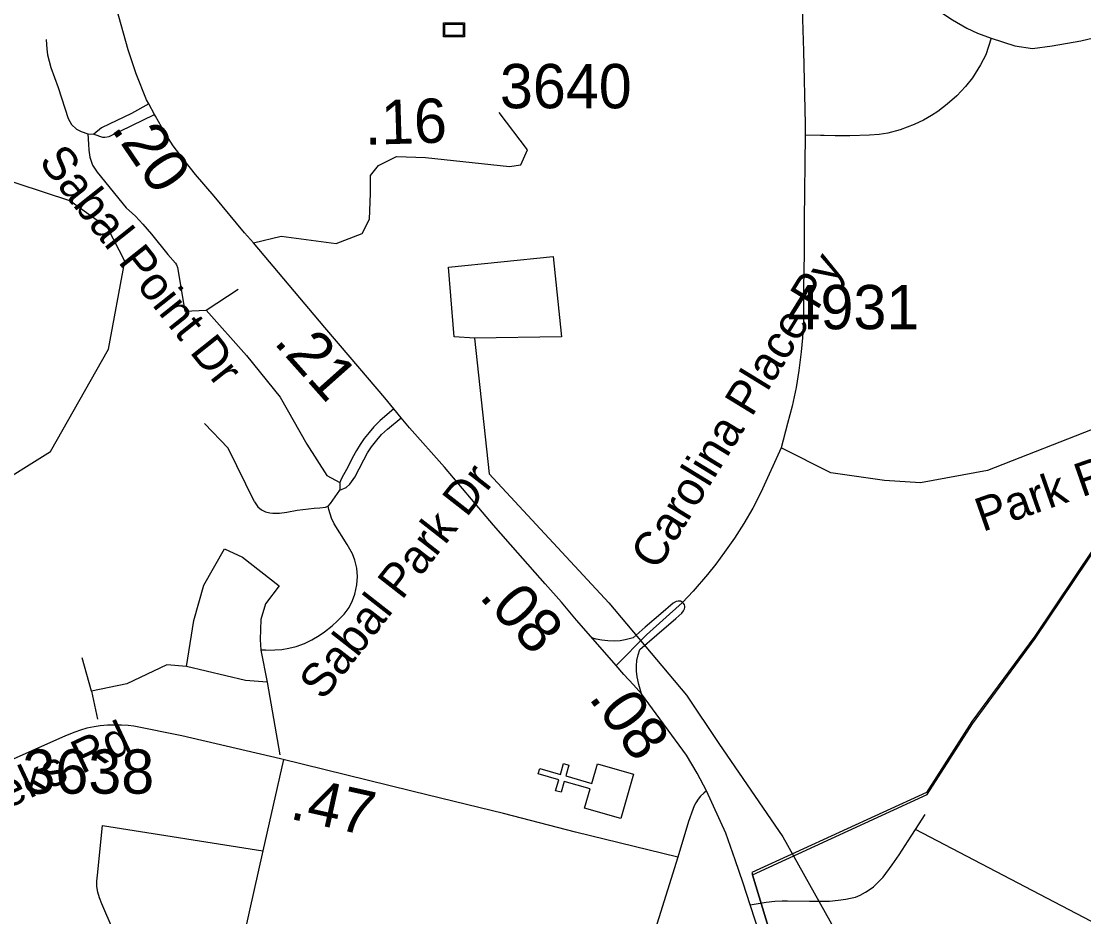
# Model space of a CAD drawing. Extents: x 1383679 to 1536984, y 460658 to 651027.
# Drawn here: x 1435810 to 1438807, y 486408 to 488935 of the extents above; entities that cross this region are included whole.
import ezdxf

# ---------------------------------------------------------------- set-up
doc = ezdxf.new("R2010")
doc.units = 0
for name, color, linetype in [('Default', 7, 'Continuous'), ('Exist Boundary Political City Limit New', 7, 'Continuous'), ('Exist Cultural Church CELL', 7, 'Continuous'), ('Exist Cultural Historical Site CELL', 7, 'Continuous'), ('Exist Hydrographic Creek Single Shore', 7, 'Continuous'), ('Exist Road Non-System Type 51', 7, 'Continuous'), ('Exist Road Non-System Type 51 Label', 7, 'Continuous'), ('Exist Road Secondary Mileage Hundredths English Label', 7, 'Continuous'), ('Exist Road Secondary Type 51 Attributed', 7, 'Continuous'), ('Exist Road Secondary Type 51 Label', 7, 'Continuous'), ('Exist Road Secondary Type 51 Number Label', 7, 'Continuous'), ('Exist Utilities Electrical Transmission Line', 7, 'Continuous'), ('Map Preparation Boundary City Limit Buffer Line', 7, 'Continuous')]:
    doc.layers.add(name, color=color, linetype=linetype)

msp = doc.modelspace()

# ---------------------------------------------------------------- linework, layer by layer
at = {"layer": 'Default'}
msp.add_line((1438163.1, 485571.3), (1437873, 486526), dxfattribs=at)
msp.add_lwpolyline([(1437873, 486526), (1438365.8, 486752.5), (1438493.8, 486952.4), (1438670.6, 487193.3), (1439000.8, 487684), (1439147.6, 487897.5), (1439628.5, 489069), (1439909.4, 489549.7), (1440031.1, 489507.2), (1440708.2, 490904.6), (1441014.9, 491076.1), (1441012.1, 491081.6)], dxfattribs=at)
at = {"layer": 'Exist Boundary Political City Limit New'}
for p, q in [((1438163.1, 485571.3), (1437873, 486526)), ((1437873, 486526), (1438163.1, 485571.3))]:
    msp.add_line(p, q, dxfattribs=at)
for points in [[(1441012.1, 491081.6), (1440706.6, 490910.8), (1440029.5, 489513.4), (1439907.8, 489555.8), (1439626.9, 489075.2), (1439146, 487903.7), (1438999.1, 487690.2), (1438669, 487199.5), (1438492.1, 486958.5), (1438364.1, 486758.7), (1437871.2, 486532.2), (1437873, 486526)], [(1437873, 486526), (1438365.8, 486752.5), (1438493.8, 486952.4), (1438670.6, 487193.3), (1439000.8, 487684), (1439147.6, 487897.5), (1439628.5, 489069), (1439909.4, 489549.7), (1440031.1, 489507.2), (1440708.2, 490904.6), (1441014.9, 491076.1), (1441012.1, 491081.6)]]:
    msp.add_lwpolyline(points, dxfattribs=at)
at = {"layer": 'Exist Cultural Church CELL'}
msp.add_lwpolyline([(1437399.2, 486713.9), (1437414.8, 486768.7), (1437341.6, 486789.7), (1437332.8, 486758.9), (1437317.4, 486763.3), (1437326.2, 486794.1), (1437268.4, 486810.6), (1437272.8, 486826), (1437330.7, 486809.5), (1437339.5, 486840.2), (1437354.8, 486835.8), (1437346, 486805.1), (1437419.2, 486784.1), (1437435.2, 486839.5), (1437537.5, 486810.1), (1437501.5, 486684.6)], close=True, dxfattribs=at)
at = {"layer": 'Exist Cultural Historical Site CELL'}
for points in [[(1437000.6, 488930.8), (1437060.4, 488930.8), (1437060.4, 488890.8), (1437000.6, 488890.8)], [(1437004.8, 488926.6), (1437056.1, 488926.6), (1437056.1, 488895), (1437004.8, 488895)]]:
    msp.add_lwpolyline(points, close=True, dxfattribs=at)
at = {"layer": 'Exist Hydrographic Creek Single Shore'}
msp.add_lwpolyline([(1434883.2, 488225.5), (1435151.1, 488184.9), (1435265.1, 488067.7), (1435441.2, 487680.1), (1435581.2, 487575.6), (1435723.2, 487615.3), (1435892.2, 487720.3), (1436056.2, 488009.1), (1436102.1, 488257.7), (1436054.2, 488350.6), (1435947.1, 488428.2), (1435434.2, 488596.1), (1435343.1, 488666.8), (1435347.5, 488848), (1435390.5, 488939), (1435547, 489069.3), (1435834.2, 489189.9), (1436016.8, 489200.4), (1436155, 489208.7)], dxfattribs=at)
at = {"layer": 'Exist Road Non-System Type 51'}
for p, q in [((1435997.6, 488617.4), (1436014.3, 488616.7)), ((1436549.1, 486851.7), (1436491.4, 486593.7)), ((1438332.3, 486653.7), (1438359.7, 486695.9)), ((1436038.5, 486665.3), (1436491.4, 486593.7))]:
    msp.add_line(p, q, dxfattribs=at)
for points in [[(1438190.9, 489519.9), (1438248.5, 489350.4), (1438269.8, 489238.6), (1438288.4, 489153.9), (1438310.7, 489096.2), (1438325.6, 489060.1), (1438340.5, 489027.7), (1438366.5, 488998.8), (1438396.2, 488966.4), (1438437.1, 488939.3), (1438478, 488915.9), (1438507.7, 488901.4), (1438546.7, 488887)], [(1438546.7, 488887), (1438612.7, 488865.4), (1438662.9, 488858.2), (1438718.6, 488865.4), (1438799.4, 488879.8), (1438946.2, 488914.1), (1439074.5, 488955.5), (1439152.5, 488979), (1439174.8, 488988)], [(1435879.7, 488883.5), (1435880.5, 488869), (1435881.6, 488857.4), (1435884, 488840.2), (1435892.8, 488804.8), (1435913.7, 488747.9), (1435941.8, 488660.4), (1435951.1, 488643.3), (1435965.8, 488630.1), (1435978.5, 488623.9), (1435997.6, 488617.4)], [(1438546.7, 488887), (1438530.9, 488840.3), (1438516.3, 488812.3), (1438493.2, 488775), (1438473.7, 488750.8), (1438449.6, 488724.7), (1438422.5, 488700.8), (1438396.2, 488680.6), (1438377.9, 488668.8), (1438355, 488655.5), (1438329.3, 488643.6), (1438289.2, 488628.8), (1438254.3, 488619.3), (1438229.9, 488615.8), (1438203.2, 488613.3), (1438147.3, 488611.4), (1438105.7, 488612), (1438075, 488612.7), (1438064.8, 488612.9), (1438021.2, 488613.8)], [(1436169.1, 488701.6), (1436120.9, 488675.1), (1436036.1, 488634), (1436014.3, 488616.7)], [(1436014.3, 488616.7), (1436038.7, 488607.7), (1436045.3, 488607.4), (1436057.7, 488609.9), (1436185.3, 488671.8)], [(1435997.6, 488617.4), (1435999.4, 488587.9), (1436000.3, 488571), (1436002.9, 488551.6), (1436010.8, 488529.2), (1436023.4, 488509), (1436105.6, 488408.5), (1436131.5, 488384.6), (1436152.4, 488362.6), (1436177, 488333.8), (1436223.5, 488276.9), (1436244.7, 488252.3), (1436247.9, 488247.4), (1436250.1, 488240.4)], [(1440332.2, 488328), (1440279.2, 488308.1), (1440013, 488216.6), (1439970.4, 488201.8), (1439170.1, 487915.5), (1438535.8, 487667.1), (1438347.2, 487631.9), (1438245.7, 487639), (1438093.4, 487660.1), (1437954, 487731.3)], [(1436250.1, 488240.4), (1436271.4, 488116.8), (1436330.9, 488119.8), (1436421.6, 488179.3)], [(1436330.9, 488119.8), (1436445.4, 487991.9), (1436540.5, 487874.3), (1436614.9, 487741.9), (1436671.4, 487652.6), (1436708.6, 487632.8)], [(1436860.8, 487841.1), (1436822.7, 487808.3), (1436804.6, 487790.7), (1436791.1, 487774.7), (1436777.2, 487757.2), (1436765.8, 487740.4), (1436755.2, 487723.1), (1436743.6, 487701.7), (1436730.7, 487676.2), (1436718.6, 487655.2), (1436711.8, 487642.5), (1436708.6, 487632.8), (1436708.7, 487611.2)], [(1436467.3, 487578.5), (1436393.3, 487730), (1436326.4, 487799.9)], [(1436708.7, 487611.2), (1436726.5, 487619), (1436736.9, 487628.4), (1436750.4, 487648.5), (1436762.9, 487672.2), (1436776.2, 487697.2), (1436787, 487717.1), (1436797.4, 487734.1), (1436812.5, 487753.1), (1436826.4, 487769), (1436843.1, 487784.2), (1436881.9, 487815.6)], [(1436675.6, 487566.5), (1436681.9, 487573.8), (1436708.7, 487611.2)], [(1436467.3, 487578.5), (1436477.5, 487564.6), (1436487.8, 487555.7), (1436498.7, 487550.3), (1436510.5, 487547.6), (1436519.6, 487546.9), (1436529.8, 487546.3), (1436538.7, 487546.9), (1436558.7, 487549.9), (1436588.4, 487555), (1436635.9, 487560.5), (1436651.7, 487561.5), (1436668.4, 487563.4), (1436675.6, 487566.5)], [(1436498.7, 487160.1), (1436525.2, 487161.1), (1436544.6, 487162.4), (1436564.7, 487165.7), (1436585.5, 487170.3), (1436608.7, 487178.6), (1436629.5, 487189.6), (1436650.5, 487201.4), (1436665.2, 487212.2), (1436686.4, 487228.4), (1436700.8, 487241.5), (1436721.1, 487261.7), (1436734.4, 487280.4), (1436744.6, 487300.3), (1436751, 487318.2), (1436756.4, 487344.6), (1436758.3, 487367.8), (1436756, 487391.9), (1436751, 487414.2), (1436743.8, 487432.1), (1436729, 487458), (1436692.2, 487516.4), (1436684.8, 487532.6), (1436681.4, 487544.7), (1436677.7, 487557.5), (1436675.6, 487566.5)], [(1436503.4, 487069.6), (1436442.4, 487074.1), (1436275.8, 487114.3), (1436296.7, 487243.7), (1436324.9, 487343.4), (1436382.9, 487446.1), (1436433.5, 487422.3), (1436537.6, 487341.9), (1436498.9, 487291.3)], [(1436498.9, 487291.3), (1436485.5, 487246.7), (1436484, 487190.2), (1436485.5, 487160.4)], [(1437559.7, 487036.7), (1437552, 487063.5), (1437547.3, 487084.9), (1437545.2, 487100.6), (1437545.2, 487115.4), (1437546.5, 487130.6), (1437550.2, 487146.6), (1437555.3, 487161.9), (1437602.7, 487203.4), (1437656.6, 487249.1), (1437673.2, 487264.8), (1437678.3, 487271.4), (1437681.3, 487276.6), (1437682.2, 487280.2), (1437682.2, 487284.3), (1437680.9, 487288.4), (1437679.4, 487290.5), (1437675.8, 487294.4), (1437674.7, 487295.5), (1437670, 487298.3), (1437662.7, 487298.7), (1437657.3, 487297.6), (1437649.3, 487293.1), (1437614.3, 487262.4), (1437570.2, 487225), (1437536.2, 487195.3), (1437513.7, 487189.1), (1437499.6, 487186.7), (1437482.8, 487185.3), (1437464.2, 487186.2), (1437447.3, 487188.4), (1437432, 487191.1), (1437419.7, 487195.3)], [(1436498.7, 487160.1), (1436485.5, 487160.4), (1436503.4, 487069.6), (1436539, 486864.3)], [(1436275.8, 487114.3), (1436220.8, 487118.7), (1436107.8, 487065.2), (1436008.2, 487044.3), (1435981.4, 487138.1)], [(1436008.2, 487044.3), (1436024.5, 486965.5)], [(1436098.5, 486302.3), (1436036.8, 486444), (1436030, 486461.1), (1436025.8, 486477.2), (1436023.1, 486493.4), (1436023.1, 486507.9), (1436024.9, 486524.9), (1436038.5, 486665.3)], [(1438075, 486451.4), (1438090, 486451.7), (1438114.4, 486454.2), (1438136.4, 486457.6), (1438149.2, 486460.2), (1438163.4, 486463.4), (1438177.1, 486468.6), (1438191.6, 486476.7), (1438201.8, 486483.3), (1438214, 486492.4), (1438228.6, 486505.9), (1438241.6, 486519.9), (1438266.8, 486553.9), (1438287.1, 486582.4), (1438311.7, 486622), (1438332.3, 486653.7)], [(1439489.3, 486049.5), (1438332.3, 486653.7)], [(1436491.4, 486593.7), (1436414.2, 486249.8), (1436409.4, 486228.2), (1436407.1, 486218.2)], [(1437866, 486441), (1437911.8, 486448.8), (1437936.2, 486451.7), (1437956.2, 486452.7), (1437971.6, 486452.4), (1438033.5, 486451.5), (1438075, 486451.6)]]:
    msp.add_lwpolyline(points, dxfattribs=at)
at = {"layer": 'Exist Road Secondary Type 51 Attributed'}
for points in [[(1436465.1, 488310.1), (1436439.4, 488337.6), (1436353.5, 488441.2), (1436301.2, 488502.3), (1436269.4, 488542.5), (1436238.6, 488583.5), (1436214.1, 488621.6), (1436188, 488666.7), (1436185.3, 488671.8), (1436169.1, 488701.6), (1436163.1, 488712.9), (1436134.2, 488786.8), (1436111.7, 488854.7), (1436084.9, 488948.4), (1436060.5, 489040.3), (1436053.6, 489066), (1436035.3, 489134.4), (1436016.8, 489200.4)], [(1438010, 489062.4), (1438016.3, 488850.4), (1438021.5, 488645), (1438021.2, 488613.8), (1438018.4, 488374.6), (1438018.6, 488279.3), (1438017.2, 488182.9), (1438016.5, 488091.6), (1438013.7, 488041.8), (1438010.3, 488001.7), (1438004, 487949.5), (1437996.1, 487901.4), (1437984.4, 487848.9), (1437971.9, 487799.5), (1437954, 487731.3), (1437896.6, 487605.4), (1437873.5, 487561.1), (1437848.6, 487517.6), (1437821.8, 487476), (1437793.4, 487436.2), (1437769.3, 487403.2), (1437745.8, 487373.8), (1437705, 487326.4), (1437675.8, 487294.4), (1437573.9, 487203.5), (1437487.8, 487116.5)], [(1436465.1, 488310.1), (1436542.8, 488328.9), (1436698.3, 488307.7), (1436771.3, 488336), (1436792.5, 488376.1), (1436794.9, 488449.1), (1436795.4, 488499.7), (1436817.2, 488527.8), (1436867.9, 488552.9), (1436950.3, 488550.5), (1437186.9, 488525.2), (1437218.9, 488529.3), (1437237.7, 488571.7), (1437157.6, 488677.8)], [(1437487.8, 487116.5), (1437410, 487206.3), (1437376.3, 487244.9), (1437333.9, 487295.1), (1437288.1, 487347.4), (1437210.5, 487434.4), (1437142.1, 487512.6), (1437079.8, 487586.6), (1437003.4, 487676.2), (1436905.3, 487787.3), (1436881.9, 487815.6), (1436860.8, 487841.1), (1436835.4, 487871.8), (1436737.8, 487987.2), (1436666.6, 488071.1), (1436465.1, 488310.1)], [(1437743.1, 486762.7), (1437717.1, 486813.2), (1437687, 486864.2), (1437559.7, 487036.7), (1437537.1, 487062), (1437509.4, 487091.2), (1437487.8, 487116.5)], [(1437661.7, 486576.2), (1437373.1, 486646.4), (1437170, 486699.2), (1437031.2, 486732.8), (1436911.8, 486761.9), (1436541.3, 486853.5), (1436262.8, 486918.2), (1436127.5, 486945.6), (1436111.6, 486947.4), (1436092.3, 486948.7), (1436074, 486948.7), (1436052.7, 486948.2), (1436032.7, 486946.2), (1436014.9, 486943.9), (1435995, 486939.6), (1435977.1, 486934.6), (1435960.8, 486928.8), (1435934.2, 486918.5), (1435293.8, 486633.2)], [(1437743.1, 486762.7), (1437735.4, 486756.9), (1437725.8, 486747.7), (1437719.1, 486739.5), (1437712.9, 486729.6), (1437708.2, 486720.6), (1437704.2, 486710.1), (1437692, 486676.2), (1437661.7, 486576.2)], [(1437895.9, 486348.8), (1437866, 486441), (1437846.2, 486502.2), (1437824, 486568.2), (1437797.5, 486643.3), (1437743.1, 486762.7)], [(1437661.7, 486576.2), (1437579.2, 486312)]]:
    msp.add_lwpolyline(points, dxfattribs=at)
at = {"layer": 'Exist Utilities Electrical Transmission Line'}
for points in [[(1437088.2, 488040.6), (1437030.7, 488044.3), (1437015.4, 488241.4), (1437310.5, 488271.2), (1437333.5, 488044.3), (1437088.2, 488040.6)], [(1437088.2, 488040.6), (1437130.3, 487657.6), (1437467.7, 487293.2), (1437686.2, 487032.9), (1437778.2, 486897.1), (1437958.3, 486633.1), (1438272.6, 486071.6), (1438295.6, 485794.6), (1438368.5, 485017.3), (1438429.8, 484480), (1438468.1, 484085.8), (1438541, 483381.1)]]:
    msp.add_lwpolyline(points, dxfattribs=at)
at = {"layer": 'Map Preparation Boundary City Limit Buffer Line'}
for p, q in [((1438163.1, 485571.3), (1437873, 486526)), ((1437873, 486526), (1438163.1, 485571.3)), ((1438163.1, 485571.3), (1437873, 486526))]:
    msp.add_line(p, q, dxfattribs=at)
for points in [[(1441012.1, 491081.6), (1440706.6, 490910.8), (1440029.5, 489513.4), (1439907.8, 489555.8), (1439626.9, 489075.2), (1439146, 487903.7), (1438999.1, 487690.2), (1438669, 487199.5), (1438492.1, 486958.5), (1438364.1, 486758.7), (1437871.2, 486532.2), (1437873, 486526)], [(1437873, 486526), (1438365.8, 486752.5), (1438493.8, 486952.4), (1438670.6, 487193.3), (1439000.8, 487684), (1439147.6, 487897.5), (1439628.5, 489069), (1439909.4, 489549.7), (1440031.1, 489507.2), (1440708.2, 490904.6), (1441014.9, 491076.1), (1441012.1, 491081.6)], [(1437873, 486526), (1438365.8, 486752.5), (1438493.8, 486952.4), (1438670.6, 487193.3), (1439000.8, 487684), (1439147.6, 487897.5), (1439628.5, 489069), (1439909.4, 489549.7), (1440031.1, 489507.2), (1440708.2, 490904.6), (1441014.9, 491076.1), (1441012.1, 491081.6)]]:
    msp.add_lwpolyline(points, dxfattribs=at)

# ---------------------------------------------------------------- texts
at = {"layer": 'Exist Road Non-System Type 51 Label'}
for s, rotation, p in [('Sabal Point Dr', 308.4721, (1435856.4, 488537.9)), ('Park Rd', 19.2906, (1438522.1, 487493.3)), ('Sabal Park Dr', 51.9666, (1436661.4, 487015.4))]:
    msp.add_text(s, height=95, rotation=rotation, dxfattribs=at).set_placement(p)
at = {"layer": 'Exist Road Secondary Mileage Hundredths English Label'}
for s, rotation, p in [('.16', 1.7092, (1436779.8, 488586.1)), ('.20', 304.2062, (1436060.9, 488631.7)), ('.21', 311.6378, (1436519.4, 488027.9)), ('.08', 313.09, (1437098.6, 487309.8)), ('.08', 306.4113, (1437408.1, 487025.4)), ('.47', 347.5216, (1436564, 486685))]:
    msp.add_text(s, height=125, rotation=rotation, dxfattribs=at).set_placement(p)
at = {"layer": 'Exist Road Secondary Type 51 Label'}
for s, rotation, p in [('Carolina Place Py', 58.4884, (1437604.9, 487382.1)), ('Sam Meeks Rd', 25.1204, (1435340.7, 486509.8))]:
    msp.add_text(s, height=95, rotation=rotation, dxfattribs=at).set_placement(p)
at = {"layer": 'Exist Road Secondary Type 51 Number Label'}
for s, p in [('3640', (1437160.2, 488689.4)), ('4931', (1437971.7, 488065.8)), ('3638', (1435812.8, 486755))]:
    msp.add_text(s, height=125, dxfattribs=at).set_placement(p)

doc.saveas('drawing.dxf')
